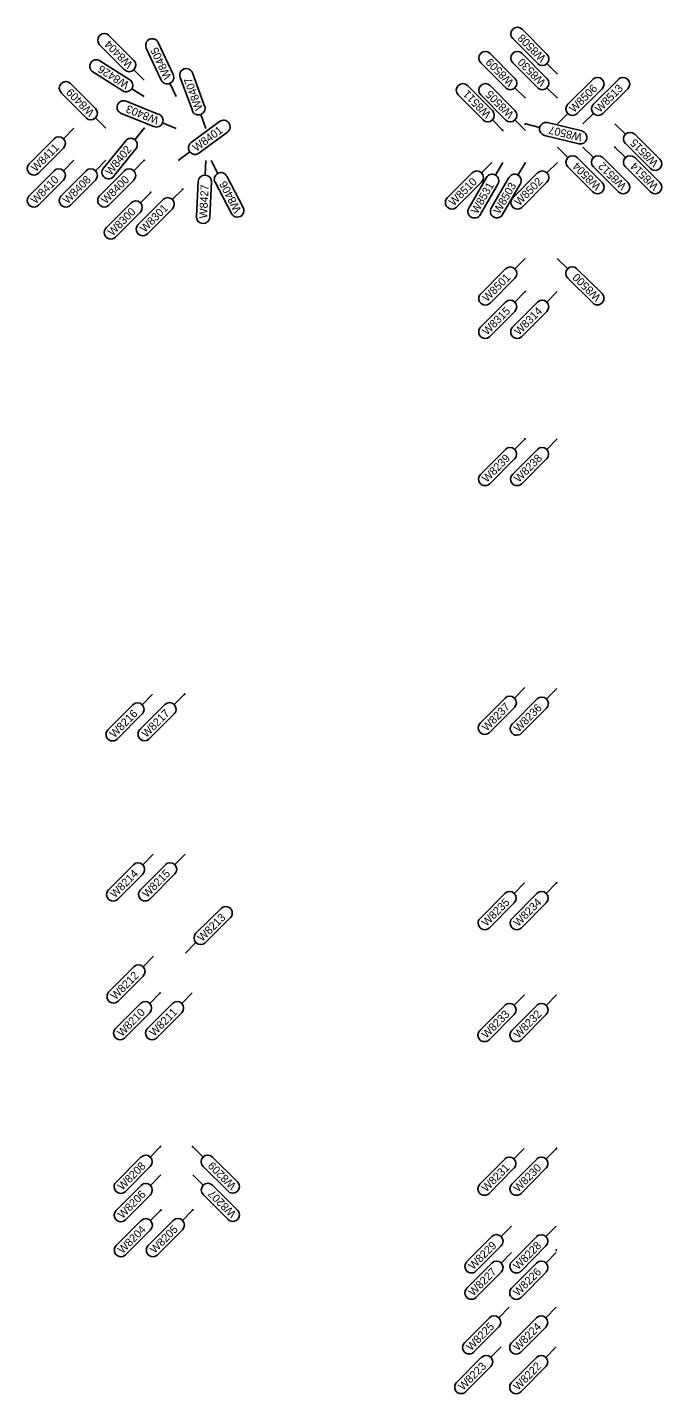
# Model space of a CAD drawing. Extents: x 12479652 to 12487250, y 9842710 to 9846560.
# Drawn here: x 12483657.8 to 12483756.9, y 9842944.6 to 9843158 of the extents above; entities that cross this region are included whole.
import ezdxf

# ---------------------------------------------------------------- set-up
doc = ezdxf.new("R2010")
doc.units = 0
doc.layers.add('_CIVIL_CONSTRUCTION', color=7, linetype='Continuous')
doc.layers.add('TextAlignmentLrg', color=7, linetype='Continuous')

msp = doc.modelspace()

# ---------------------------------------------------------------- linework, layer by layer
at = {"layer": '_CIVIL_CONSTRUCTION'}
for p, q in [((12483674.46, 9843152.83), (12483670.57, 9843156.74)), ((12483680.6, 9843150.64), (12483678.27, 9843155.64)), ((12483733.66, 9843156.26), (12483737.55, 9843152.35)), ((12483739, 9843153.8), (12483735.11, 9843157.71)), ((12483669.12, 9843155.3), (12483673.01, 9843151.38)), ((12483676.41, 9843154.78), (12483678.74, 9843149.78)), ((12483734, 9843150.02), (12483730.11, 9843153.93)), ((12483739, 9843150.02), (12483735.11, 9843153.93)), ((12483673.82, 9843149.83), (12483669.15, 9843152.78)), ((12483676.08, 9843149.75), (12483674.46, 9843151.38)), ((12483728.66, 9843152.49), (12483732.55, 9843148.57)), ((12483733.66, 9843152.49), (12483737.55, 9843148.57)), ((12483740.62, 9843150.71), (12483739, 9843152.35)), ((12483668.47, 9843145.32), (12483664.58, 9843149.23)), ((12483668.06, 9843151.05), (12483672.72, 9843148.1)), ((12483681.07, 9843147.2), (12483680.1, 9843149.28)), ((12483681.7, 9843150.18), (12483683.6, 9843145)), ((12483685.52, 9843145.71), (12483683.62, 9843150.89)), ((12483746.17, 9843149.88), (12483742.25, 9843145.99)), ((12483750.17, 9843149.88), (12483746.25, 9843145.99)), ((12483663.12, 9843147.78), (12483667.01, 9843143.87)), ((12483676.08, 9843147.19), (12483674.14, 9843148.42)), ((12483725.13, 9843147.47), (12483729.02, 9843143.56)), ((12483730.47, 9843145), (12483726.58, 9843148.92)), ((12483728.66, 9843147.47), (12483732.54, 9843143.56)), ((12483734, 9843145), (12483730.11, 9843148.92)), ((12483735.62, 9843146.94), (12483734, 9843148.57)), ((12483740.62, 9843146.94), (12483739, 9843148.57)), ((12483743.7, 9843144.54), (12483747.61, 9843148.43)), ((12483747.7, 9843144.54), (12483751.61, 9843148.43)), ((12483678.37, 9843144.42), (12483673.25, 9843146.47)), ((12483670.08, 9843142.24), (12483668.46, 9843143.87)), ((12483672.49, 9843144.56), (12483677.61, 9843142.52)), ((12483681.08, 9843142.23), (12483678.94, 9843143.09)), ((12483687.86, 9843143.3), (12483683.42, 9843140.02)), ((12483685.71, 9843142.23), (12483684.91, 9843144.39)), ((12483732.09, 9843141.92), (12483730.47, 9843143.55)), ((12483735.62, 9843141.92), (12483734, 9843143.55)), ((12483735.62, 9843142.92), (12483737.85, 9843142.38)), ((12483739.09, 9843143.13), (12483744.45, 9843141.82)), ((12483740.62, 9843142.92), (12483742.25, 9843144.54)), ((12483744.62, 9843142.92), (12483746.25, 9843144.54)), ((12483749.62, 9843142.92), (12483751.25, 9843141.3)), ((12483665.08, 9843142.24), (12483663.46, 9843140.6)), ((12483676.08, 9843142.24), (12483674.63, 9843140.45)), ((12483684.64, 9843138.37), (12483689.08, 9843141.65)), ((12483743.96, 9843139.82), (12483738.6, 9843141.13)), ((12483752.7, 9843141.3), (12483756.61, 9843137.41)), ((12483658.12, 9843136.69), (12483662.01, 9843140.6)), ((12483663.47, 9843139.15), (12483659.58, 9843135.24)), ((12483669.71, 9843136.01), (12483673.19, 9843140.3)), ((12483674.78, 9843139.01), (12483671.31, 9843134.72)), ((12483681.36, 9843137.21), (12483683.21, 9843138.58)), ((12483740.62, 9843139.28), (12483742.25, 9843137.66)), ((12483744.62, 9843139.28), (12483746.25, 9843137.66)), ((12483749.62, 9843139.28), (12483751.25, 9843137.66)), ((12483755.17, 9843135.96), (12483751.25, 9843139.85)), ((12483665.08, 9843137.24), (12483663.46, 9843135.6)), ((12483670.08, 9843137.24), (12483668.46, 9843135.6)), ((12483676.08, 9843137.24), (12483674.46, 9843135.6)), ((12483685.71, 9843137.23), (12483685.6, 9843134.94)), ((12483686.52, 9843137.23), (12483687.58, 9843135.2)), ((12483730.4, 9843136.92), (12483728.77, 9843135.29)), ((12483732.09, 9843136.92), (12483730.94, 9843134.93)), ((12483735.62, 9843136.92), (12483734.46, 9843134.94)), ((12483740.62, 9843136.92), (12483739, 9843135.29)), ((12483743.7, 9843137.66), (12483747.61, 9843133.77)), ((12483747.7, 9843137.66), (12483751.61, 9843133.77)), ((12483752.7, 9843137.66), (12483756.61, 9843133.77)), ((12483658.12, 9843131.69), (12483662.01, 9843135.6)), ((12483663.12, 9843131.69), (12483667.01, 9843135.6)), ((12483669.12, 9843131.69), (12483673.01, 9843135.6)), ((12483688.97, 9843134.76), (12483691.52, 9843129.87)), ((12483723.43, 9843131.37), (12483727.32, 9843135.29)), ((12483726.78, 9843129.78), (12483729.54, 9843134.55)), ((12483730.29, 9843129.79), (12483733.06, 9843134.56)), ((12483733.66, 9843131.37), (12483737.54, 9843135.29)), ((12483746.17, 9843132.32), (12483742.25, 9843136.21)), ((12483750.17, 9843132.32), (12483746.25, 9843136.21)), ((12483755.17, 9843132.32), (12483751.25, 9843136.21)), ((12483663.47, 9843134.15), (12483659.58, 9843130.24)), ((12483668.47, 9843134.15), (12483664.58, 9843130.24)), ((12483674.46, 9843134.15), (12483670.57, 9843130.24)), ((12483677.1, 9843132.24), (12483675.48, 9843130.61)), ((12483682.1, 9843132.75), (12483680.47, 9843131.12)), ((12483684.26, 9843128.45), (12483684.52, 9843133.96)), ((12483686.57, 9843133.86), (12483686.31, 9843128.35)), ((12483689.71, 9843128.92), (12483687.15, 9843133.81)), ((12483728.78, 9843133.84), (12483724.89, 9843129.93)), ((12483731.32, 9843133.53), (12483728.56, 9843128.75)), ((12483734.83, 9843133.53), (12483732.06, 9843128.76)), ((12483739, 9843133.84), (12483735.11, 9843129.93)), ((12483670.14, 9843126.69), (12483674.03, 9843130.6)), ((12483675.13, 9843127.2), (12483679.02, 9843131.12)), ((12483675.48, 9843129.16), (12483671.59, 9843125.24)), ((12483680.48, 9843129.67), (12483676.59, 9843125.76)), ((12483735.6, 9843121.92), (12483733.98, 9843120.29)), ((12483740.6, 9843121.92), (12483742.23, 9843120.3)), ((12483728.64, 9843116.37), (12483732.53, 9843120.29)), ((12483743.68, 9843120.3), (12483747.6, 9843116.42)), ((12483733.98, 9843118.84), (12483730.1, 9843114.93)), ((12483746.15, 9843114.96), (12483742.24, 9843118.85)), ((12483728.63, 9843111.18), (12483732.52, 9843115.09)), ((12483733.63, 9843111.18), (12483737.52, 9843115.09)), ((12483735.6, 9843116.73), (12483733.98, 9843115.1)), ((12483740.6, 9843116.73), (12483738.98, 9843115.1)), ((12483733.98, 9843113.65), (12483730.09, 9843109.73)), ((12483738.98, 9843113.65), (12483735.09, 9843109.73)), ((12483735.57, 9843093.73), (12483733.95, 9843092.1)), ((12483740.57, 9843093.73), (12483738.95, 9843092.1)), ((12483728.61, 9843088.18), (12483732.5, 9843092.09)), ((12483733.61, 9843088.18), (12483737.5, 9843092.09)), ((12483733.96, 9843090.65), (12483730.07, 9843086.73)), ((12483738.96, 9843090.65), (12483735.07, 9843086.73)), ((12483677.39, 9843053.85), (12483675.76, 9843052.22)), ((12483682.39, 9843053.87), (12483680.76, 9843052.24)), ((12483728.57, 9843049.33), (12483732.46, 9843053.24)), ((12483735.53, 9843054.88), (12483733.91, 9843053.25)), ((12483740.53, 9843054.75), (12483738.91, 9843053.12)), ((12483670.42, 9843048.3), (12483674.31, 9843052.21)), ((12483675.42, 9843048.32), (12483679.31, 9843052.23)), ((12483733.92, 9843051.79), (12483730.03, 9843047.88)), ((12483733.57, 9843049.2), (12483737.46, 9843053.11)), ((12483738.92, 9843051.66), (12483735.03, 9843047.75)), ((12483675.77, 9843050.77), (12483671.88, 9843046.85)), ((12483680.77, 9843050.79), (12483676.88, 9843046.87)), ((12483677.47, 9843028.85), (12483675.85, 9843027.22)), ((12483682.48, 9843028.87), (12483680.86, 9843027.24)), ((12483670.51, 9843023.3), (12483674.4, 9843027.21)), ((12483675.85, 9843025.77), (12483671.96, 9843021.85)), ((12483675.52, 9843023.32), (12483679.4, 9843027.23)), ((12483680.86, 9843025.79), (12483676.97, 9843021.87)), ((12483735.5, 9843024.38), (12483733.88, 9843022.75)), ((12483740.5, 9843024.38), (12483738.88, 9843022.75)), ((12483728.54, 9843018.83), (12483732.43, 9843022.74)), ((12483733.89, 9843021.29), (12483730, 9843017.38)), ((12483733.54, 9843018.83), (12483737.43, 9843022.74)), ((12483738.89, 9843021.29), (12483735, 9843017.38)), ((12483688.08, 9843020.4), (12483684.17, 9843016.51)), ((12483685.62, 9843015.05), (12483689.53, 9843018.94)), ((12483682.53, 9843013.43), (12483684.17, 9843015.06)), ((12483677.54, 9843012.92), (12483675.91, 9843011.29)), ((12483670.57, 9843007.37), (12483674.46, 9843011.29)), ((12483675.92, 9843009.84), (12483672.03, 9843005.93)), ((12483678.56, 9843007.19), (12483676.94, 9843005.55)), ((12483683.56, 9843007.19), (12483681.94, 9843005.55)), ((12483735.49, 9843006.9), (12483733.86, 9843005.27)), ((12483740.49, 9843006.9), (12483738.86, 9843005.26)), ((12483671.59, 9843001.64), (12483675.48, 9843005.55)), ((12483676.94, 9843004.1), (12483673.05, 9843000.19)), ((12483676.59, 9843001.64), (12483680.48, 9843005.55)), ((12483681.94, 9843004.1), (12483678.05, 9843000.19)), ((12483728.52, 9843001.35), (12483732.41, 9843005.26)), ((12483733.52, 9843001.35), (12483737.41, 9843005.26)), ((12483733.87, 9843003.81), (12483729.98, 9842999.9)), ((12483738.87, 9843003.81), (12483734.98, 9842999.9)), ((12483678.64, 9842983.19), (12483677.02, 9842981.55)), ((12483683.64, 9842983.19), (12483685.28, 9842981.56)), ((12483735.46, 9842982.9), (12483733.84, 9842981.27)), ((12483740.46, 9842982.9), (12483738.84, 9842981.26)), ((12483671.68, 9842977.64), (12483675.57, 9842981.55)), ((12483686.73, 9842981.57), (12483690.64, 9842977.68)), ((12483728.5, 9842977.35), (12483732.39, 9842981.26)), ((12483733.5, 9842977.35), (12483737.39, 9842981.26)), ((12483677.03, 9842980.1), (12483673.14, 9842976.19)), ((12483678.66, 9842978.77), (12483677.04, 9842977.14)), ((12483683.66, 9842978.79), (12483685.29, 9842977.16)), ((12483689.19, 9842976.22), (12483685.28, 9842980.11)), ((12483733.84, 9842979.81), (12483729.96, 9842975.9)), ((12483738.84, 9842979.81), (12483734.96, 9842975.9)), ((12483671.7, 9842973.22), (12483675.59, 9842977.13)), ((12483686.74, 9842977.17), (12483690.66, 9842973.28)), ((12483677.04, 9842975.69), (12483673.15, 9842971.77)), ((12483689.21, 9842971.82), (12483685.3, 9842975.71)), ((12483678.68, 9842973.28), (12483677.06, 9842971.65)), ((12483683.68, 9842973.3), (12483682.06, 9842971.67)), ((12483671.72, 9842967.73), (12483675.61, 9842971.64)), ((12483677.06, 9842970.2), (12483673.17, 9842966.29)), ((12483676.72, 9842967.75), (12483680.61, 9842971.66)), ((12483682.06, 9842970.22), (12483678.17, 9842966.3)), ((12483733.45, 9842970.78), (12483731.83, 9842969.14)), ((12483740.45, 9842970.77), (12483738.83, 9842969.14)), ((12483726.49, 9842965.23), (12483730.38, 9842969.14)), ((12483733.49, 9842965.22), (12483737.38, 9842969.13)), ((12483731.83, 9842967.69), (12483727.94, 9842963.78)), ((12483733.45, 9842966.65), (12483731.82, 9842965.02)), ((12483738.83, 9842967.69), (12483734.94, 9842963.77)), ((12483740.45, 9842966.65), (12483738.82, 9842965.01)), ((12483726.48, 9842961.1), (12483730.37, 9842965.02)), ((12483731.83, 9842963.57), (12483727.94, 9842959.66)), ((12483733.48, 9842961.1), (12483737.37, 9842965.01)), ((12483738.83, 9842963.56), (12483734.94, 9842959.65)), ((12483733.09, 9842958.11), (12483731.47, 9842956.48)), ((12483740.44, 9842958.1), (12483738.82, 9842956.47)), ((12483726.13, 9842952.56), (12483730.02, 9842956.48)), ((12483731.47, 9842955.03), (12483727.58, 9842951.12)), ((12483733.47, 9842952.55), (12483737.36, 9842956.47)), ((12483738.82, 9842955.02), (12483734.93, 9842951.11)), ((12483731.84, 9842951.92), (12483730.22, 9842950.29)), ((12483740.43, 9842951.91), (12483738.81, 9842950.28)), ((12483724.88, 9842946.37), (12483728.77, 9842950.29)), ((12483730.23, 9842948.84), (12483726.34, 9842944.93)), ((12483733.47, 9842946.36), (12483737.36, 9842950.27)), ((12483738.81, 9842948.83), (12483734.92, 9842944.91))]:
    msp.add_line(p, q, dxfattribs=at)
for centre, start, end in [((12483734.38, 9843156.99), 44.8253, 224.8253), ((12483669.85, 9843156.02), 44.8253, 224.8253), ((12483677.34, 9843155.21), 24.9984, 204.9984), ((12483729.38, 9843153.21), 44.8253, 224.8253), ((12483734.38, 9843153.21), 44.8253, 224.8253), ((12483738.27, 9843153.07), 224.8253, 44.8253), ((12483668.61, 9843151.92), 57.6901, 237.6901), ((12483673.74, 9843152.11), 224.8253, 44.8253), ((12483682.66, 9843150.54), 20.1476, 200.1476), ((12483663.85, 9843148.51), 44.8253, 224.8253), ((12483673.27, 9843148.97), 237.6901, 57.6901), ((12483679.67, 9843150.21), 204.9984, 24.9984), ((12483725.86, 9843148.19), 44.8253, 224.8253), ((12483729.38, 9843148.19), 44.8253, 224.8253), ((12483733.27, 9843149.3), 224.8253, 44.8253), ((12483738.27, 9843149.3), 224.8253, 44.8253), ((12483746.89, 9843149.16), 314.8253, 134.8253), ((12483750.89, 9843149.16), 314.8253, 134.8253), ((12483667.74, 9843144.59), 224.8253, 44.8253), ((12483672.87, 9843145.52), 68.2151, 248.2151), ((12483684.56, 9843145.36), 200.1476, 20.1476), ((12483729.74, 9843144.28), 224.8253, 44.8253), ((12483733.27, 9843144.28), 224.8253, 44.8253), ((12483742.98, 9843145.27), 134.8253, 314.8253), ((12483746.98, 9843145.27), 134.8253, 314.8253), ((12483677.99, 9843143.47), 248.2151, 68.2151), ((12483688.47, 9843142.47), 306.4844, 126.4844), ((12483738.85, 9843142.13), 76.2468, 256.2468), ((12483662.74, 9843139.88), 315.1702, 135.1702), ((12483673.98, 9843139.65), 320.9589, 140.9589), ((12483744.21, 9843140.82), 256.2468, 76.2468), ((12483751.98, 9843140.58), 45.1702, 225.1702), ((12483684.03, 9843139.19), 126.4844, 306.4844), ((12483658.85, 9843135.96), 135.1702, 315.1702), ((12483742.98, 9843136.93), 45.1702, 225.1702), ((12483746.98, 9843136.93), 45.1702, 225.1702), ((12483751.98, 9843136.93), 45.1702, 225.1702), ((12483755.89, 9843136.69), 225.1702, 45.1702), ((12483662.74, 9843134.88), 315.1702, 135.1702), ((12483667.74, 9843134.88), 315.1702, 135.1702), ((12483670.51, 9843135.37), 140.9589, 320.9589), ((12483673.73, 9843134.88), 315.1702, 135.1702), ((12483685.55, 9843133.91), 357.2985, 177.2985), ((12483688.06, 9843134.29), 27.6086, 207.6086), ((12483728.05, 9843134.56), 315.1702, 135.1702), ((12483730.43, 9843134.04), 330.0168, 150.0168), ((12483733.95, 9843134.05), 329.8501, 149.8501), ((12483738.27, 9843134.56), 315.1702, 135.1702), ((12483746.89, 9843133.04), 225.1702, 45.1702), ((12483750.89, 9843133.04), 225.1702, 45.1702), ((12483755.89, 9843133.04), 225.1702, 45.1702), ((12483658.85, 9843130.96), 135.1702, 315.1702), ((12483663.85, 9843130.96), 135.1702, 315.1702), ((12483669.85, 9843130.96), 135.1702, 315.1702), ((12483674.75, 9843129.88), 315.1702, 135.1702), ((12483679.75, 9843130.39), 315.1702, 135.1702), ((12483724.16, 9843130.65), 135.1702, 315.1702), ((12483734.38, 9843130.65), 135.1702, 315.1702), ((12483685.29, 9843128.4), 177.2985, 357.2985), ((12483690.62, 9843129.4), 207.6086, 27.6086), ((12483727.67, 9843129.26), 150.0168, 330.0168), ((12483731.18, 9843129.28), 149.8501, 329.8501), ((12483670.86, 9843125.97), 135.1702, 315.1702), ((12483675.86, 9843126.48), 135.1702, 315.1702), ((12483733.26, 9843119.56), 315.1702, 135.1702), ((12483742.96, 9843119.58), 45.1702, 225.1702), ((12483729.37, 9843115.65), 135.1702, 315.1702), ((12483733.25, 9843114.37), 315.1702, 135.1702), ((12483738.25, 9843114.37), 315.1702, 135.1702), ((12483746.87, 9843115.69), 225.1702, 45.1702), ((12483729.36, 9843110.46), 135.1702, 315.1702), ((12483734.36, 9843110.46), 135.1702, 315.1702), ((12483733.23, 9843091.37), 315.1702, 135.1702), ((12483738.23, 9843091.37), 315.1702, 135.1702), ((12483729.34, 9843087.46), 135.1702, 315.1702), ((12483734.34, 9843087.46), 135.1702, 315.1702), ((12483733.19, 9843052.52), 315.1702, 135.1702), ((12483738.19, 9843052.39), 315.1702, 135.1702), ((12483675.04, 9843051.49), 315.1702, 135.1702), ((12483680.04, 9843051.51), 315.1702, 135.1702), ((12483729.3, 9843048.61), 135.1702, 315.1702), ((12483734.3, 9843048.48), 135.1702, 315.1702), ((12483671.15, 9843047.58), 135.1702, 315.1702), ((12483676.15, 9843047.6), 135.1702, 315.1702), ((12483675.12, 9843026.49), 315.1702, 135.1702), ((12483680.13, 9843026.51), 315.1702, 135.1702), ((12483671.24, 9843022.58), 135.1702, 315.1702), ((12483676.24, 9843022.6), 135.1702, 315.1702), ((12483733.16, 9843022.02), 315.1702, 135.1702), ((12483738.16, 9843022.02), 315.1702, 135.1702), ((12483688.81, 9843019.67), 314.8298, 134.8298), ((12483729.27, 9843018.11), 135.1702, 315.1702), ((12483734.27, 9843018.1), 135.1702, 315.1702), ((12483684.89, 9843015.78), 134.8298, 314.8298), ((12483675.19, 9843010.56), 315.1702, 135.1702), ((12483671.3, 9843006.65), 135.1702, 315.1702), ((12483676.21, 9843004.83), 315.1702, 135.1702), ((12483681.21, 9843004.83), 315.1702, 135.1702), ((12483733.14, 9843004.54), 315.1702, 135.1702), ((12483738.14, 9843004.54), 315.1702, 135.1702), ((12483672.32, 9843000.91), 135.1702, 315.1702), ((12483677.32, 9843000.91), 135.1702, 315.1702), ((12483729.25, 9843000.62), 135.1702, 315.1702), ((12483734.25, 9843000.62), 135.1702, 315.1702), ((12483676.3, 9842980.83), 315.1702, 135.1702), ((12483686, 9842980.84), 45.1702, 225.1702), ((12483733.12, 9842980.54), 315.1702, 135.1702), ((12483738.12, 9842980.54), 315.1702, 135.1702), ((12483672.41, 9842976.91), 135.1702, 315.1702), ((12483676.32, 9842976.41), 315.1702, 135.1702), ((12483686.02, 9842976.44), 45.1702, 225.1702), ((12483689.92, 9842976.95), 225.1702, 45.1702), ((12483729.23, 9842976.62), 135.1702, 315.1702), ((12483734.23, 9842976.62), 135.1702, 315.1702), ((12483672.43, 9842972.5), 135.1702, 315.1702), ((12483689.93, 9842972.55), 225.1702, 45.1702), ((12483676.34, 9842970.92), 315.1702, 135.1702), ((12483681.34, 9842970.94), 315.1702, 135.1702), ((12483731.1, 9842968.42), 315.1702, 135.1702), ((12483738.1, 9842968.41), 315.1702, 135.1702), ((12483672.45, 9842967.01), 135.1702, 315.1702), ((12483677.45, 9842967.03), 135.1702, 315.1702), ((12483727.22, 9842964.5), 135.1702, 315.1702), ((12483731.1, 9842964.29), 315.1702, 135.1702), ((12483734.22, 9842964.5), 135.1702, 315.1702), ((12483738.1, 9842964.29), 315.1702, 135.1702), ((12483727.21, 9842960.38), 135.1702, 315.1702), ((12483734.21, 9842960.37), 135.1702, 315.1702), ((12483730.74, 9842955.75), 315.1702, 135.1702), ((12483738.09, 9842955.74), 315.1702, 135.1702), ((12483726.85, 9842951.84), 135.1702, 315.1702), ((12483734.2, 9842951.83), 135.1702, 315.1702), ((12483729.5, 9842949.56), 315.1702, 135.1702), ((12483738.09, 9842949.55), 315.1702, 135.1702), ((12483725.61, 9842945.65), 135.1702, 315.1702), ((12483734.2, 9842945.64), 135.1702, 315.1702)]:
    msp.add_arc(centre, 1.03, start, end, dxfattribs=at)
at = {"layer": 'TextAlignmentLrg'}
for centre in [(12483735.62, 9843142.92), (12483676.08, 9843142.24), (12483732.09, 9843141.92), (12483749.62, 9843139.28), (12483676.08, 9843137.24), (12483677.1, 9843132.24), (12483682.1, 9843132.75), (12483735.6, 9843116.73), (12483735.57, 9843093.73), (12483682.39, 9843053.87), (12483740.5, 9843024.38), (12483678.56, 9843007.19), (12483678.64, 9842983.19), (12483683.64, 9842983.19), (12483740.46, 9842982.9), (12483678.68, 9842973.28), (12483683.68, 9842973.3), (12483740.45, 9842967.03)]:
    msp.add_circle(centre, 0.05, dxfattribs=at)

# ---------------------------------------------------------------- texts
at = {"layer": '_CIVIL_CONSTRUCTION'}
for s, rotation, p in [('W8404', 134.8253, (12483674.39, 9843152.35)), ('W8508', 134.8253, (12483738.92, 9843153.32)), ('W8405', 114.9984, (12483680.36, 9843150.24)), ('W8426', 147.6901, (12483673.85, 9843149.35)), ('W8509', 134.8253, (12483733.92, 9843149.55)), ('W8530', 134.8253, (12483738.92, 9843149.54)), ('W8407', 110.1476, (12483685.25, 9843145.32)), ('W8409', 134.8253, (12483668.39, 9843144.84)), ('W8511', 134.8253, (12483730.36, 9843144.56)), ('W8505', 134.8253, (12483733.91, 9843144.54)), ('W8506', 44.8253, (12483743.22, 9843144.61)), ('W8513', 44.8253, (12483747.23, 9843144.62)), ('W8403', 158.2151, (12483678.48, 9843143.96)), ('W8401', 36.4844, (12483684.22, 9843138.54)), ('W8507', 166.2468, (12483744.59, 9843141.38)), ('W8411', 45.1702, (12483659.16, 9843135.37)), ('W8402', 50.9589, (12483670.86, 9843134.79)), ('W8515', 135.1702, (12483756.5, 9843136.97)), ('W8504', 135.1702, (12483747.52, 9843133.31)), ('W8512', 135.1702, (12483751.5, 9843133.34)), ('W8514', 135.1702, (12483756.52, 9843133.31)), ('W8410', 45.1702, (12483659.12, 9843130.34)), ('W8408', 45.1702, (12483664.12, 9843130.34)), ('W8400', 45.1702, (12483670.12, 9843130.34)), ('W8510', 45.1702, (12483724.43, 9843130.02)), ('W8502', 45.1702, (12483734.67, 9843130.04)), ('W8427', 87.2985, (12483685.91, 9843128.13)), ('W8406', 117.6086, (12483691.3, 9843129.46)), ('W8531', 60.0168, (12483728.12, 9843128.77)), ('W8503', 59.8501, (12483731.6, 9843128.75)), ('W8301', 45.1702, (12483676.17, 9843125.89)), ('W8300', 45.1702, (12483671.13, 9843125.34)), ('W8501', 45.1702, (12483729.67, 9843115.06)), ('W8500', 135.1702, (12483747.5, 9843115.96)), ('W8315', 45.1702, (12483729.65, 9843109.84)), ('W8314', 45.1702, (12483734.63, 9843109.82)), ('W8239', 45.1702, (12483729.61, 9843086.83)), ('W8238', 45.1702, (12483734.61, 9843086.83)), ('W8216', 45.1702, (12483671.42, 9843046.95)), ('W8217', 45.1702, (12483676.43, 9843046.98)), ('W8237', 45.1702, (12483729.58, 9843047.99)), ('W8236', 45.1702, (12483734.57, 9843047.84)), ('W8214', 45.1702, (12483671.5, 9843021.94)), ('W8215', 45.1702, (12483676.53, 9843021.98)), ('W8235', 45.1702, (12483729.55, 9843017.49)), ('W8234', 45.1702, (12483734.53, 9843017.47)), ('W8213', 44.8298, (12483685.14, 9843015.13)), ('W8212', 45.1702, (12483671.59, 9843006.04)), ('W8210', 45.1702, (12483672.59, 9843000.29)), ('W8211', 45.1702, (12483677.63, 9843000.32)), ('W8233', 45.1702, (12483729.53, 9843000)), ('W8232', 45.1702, (12483734.54, 9843000.02)), ('W8208', 45.1702, (12483672.68, 9842976.29)), ('W8209', 135.1702, (12483690.54, 9842977.22)), ('W8231', 45.1702, (12483729.53, 9842976.03)), ('W8230', 45.1702, (12483734.5, 9842976)), ('W8206', 45.1702, (12483672.7, 9842971.87)), ('W8207', 135.1702, (12483690.55, 9842972.83)), ('W8204', 45.1702, (12483672.71, 9842966.37)), ('W8205', 45.1702, (12483677.73, 9842966.41)), ('W8229', 45.1702, (12483727.49, 9842963.88)), ('W8228', 45.1702, (12483734.49, 9842963.87)), ('W8227', 45.1702, (12483727.49, 9842959.76)), ('W8226', 45.1702, (12483734.48, 9842959.74)), ('W8225', 45.1702, (12483727.14, 9842951.23)), ('W8224', 45.1702, (12483734.47, 9842951.2)), ('W8223', 45.1702, (12483725.89, 9842945.03)), ('W8222', 45.1702, (12483734.49, 9842945.03))]:
    msp.add_text(s, height=1.25, rotation=rotation, dxfattribs=at).set_placement(p)

doc.saveas('drawing.dxf')
